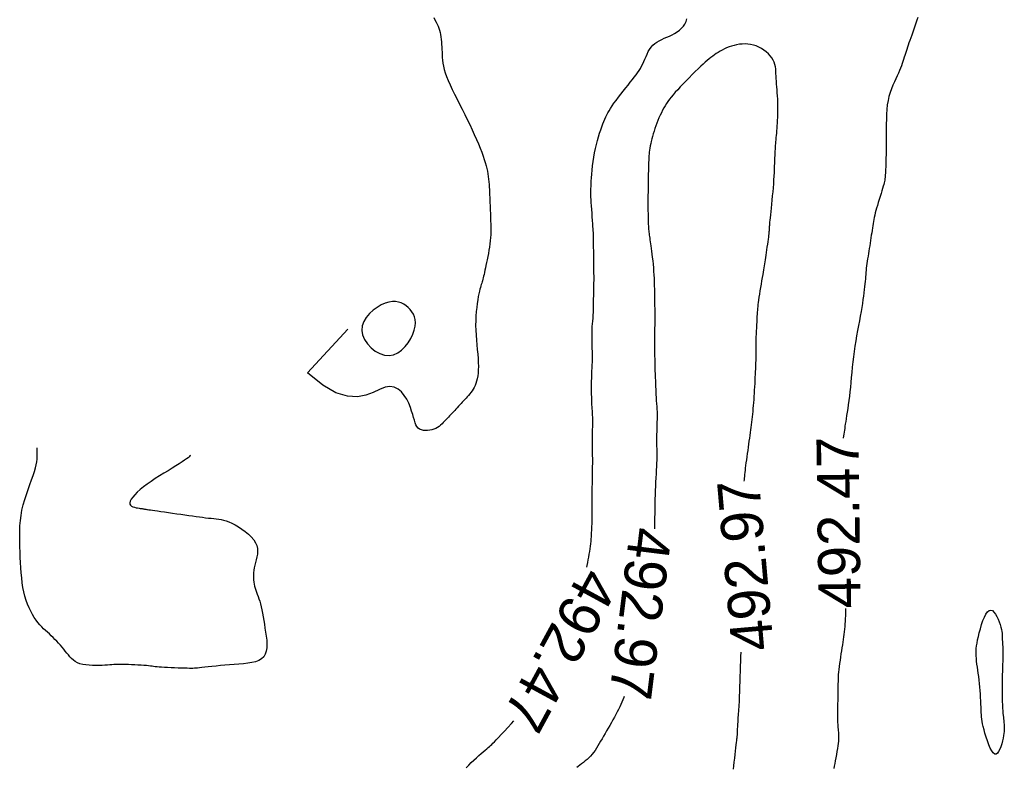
# Model space of a CAD drawing. Header units: millimetres. Extents: x 32690613 to 32693367, y 5343692 to 5344708.
# Tile 428 of 656: x 32692753 to 32692776, y 5344108 to 5344126. Entities that reach past the tile are written whole.
import ezdxf
from ezdxf.enums import TextEntityAlignment as Align

# ---------------------------------------------------------------- set-up
doc = ezdxf.new("R2010")
doc.units = ezdxf.units.MM
doc.header["$LTSCALE"] = 20
for name, color, linetype in [('02-DGM_HL_492.00', 82, 'Continuous'), ('02-DGM_HL_492.50', 92, 'Continuous'), ('02-DGM_HL_493.00', 102, 'Continuous')]:
    doc.layers.add(name, color=color, linetype=linetype)

msp = doc.modelspace()

# ---------------------------------------------------------------- linework, layer by layer
at = {"layer": '02-DGM_HL_492.00', "elevation": 492, "flags": 128}
for points in [[(32692762.767, 5344125.553), (32692762.797, 5344125.498), (32692762.824, 5344125.446), (32692762.848, 5344125.397), (32692762.869, 5344125.349), (32692762.888, 5344125.301), (32692762.904, 5344125.252), (32692762.918, 5344125.202), (32692762.929, 5344125.149), (32692762.938, 5344125.093), (32692762.945, 5344125.036), (32692762.951, 5344124.977), (32692762.955, 5344124.917), (32692762.959, 5344124.855), (32692762.962, 5344124.793), (32692762.964, 5344124.731), (32692762.967, 5344124.668), (32692762.97, 5344124.605), (32692762.976, 5344124.539), (32692762.985, 5344124.471), (32692762.997, 5344124.399), (32692763.015, 5344124.322), (32692763.039, 5344124.24), (32692763.07, 5344124.151), (32692763.109, 5344124.055), (32692763.155, 5344123.953), (32692763.206, 5344123.844), (32692763.262, 5344123.731), (32692763.321, 5344123.615), (32692763.382, 5344123.495), (32692763.444, 5344123.373), (32692763.506, 5344123.251), (32692763.566, 5344123.128), (32692763.624, 5344123.007), (32692763.68, 5344122.887), (32692763.733, 5344122.77), (32692763.783, 5344122.657), (32692763.829, 5344122.548), (32692763.871, 5344122.445), (32692763.908, 5344122.349), (32692763.94, 5344122.26), (32692763.968, 5344122.178), (32692763.992, 5344122.102), (32692764.012, 5344122.03), (32692764.029, 5344121.962), (32692764.043, 5344121.897), (32692764.054, 5344121.834), (32692764.064, 5344121.772), (32692764.072, 5344121.709), (32692764.078, 5344121.647), (32692764.084, 5344121.585), (32692764.088, 5344121.522), (32692764.092, 5344121.46), (32692764.095, 5344121.398), (32692764.098, 5344121.335), (32692764.1, 5344121.273), (32692764.102, 5344121.21), (32692764.105, 5344121.148), (32692764.107, 5344121.085), (32692764.11, 5344121.023), (32692764.112, 5344120.96), (32692764.115, 5344120.898), (32692764.117, 5344120.835), (32692764.12, 5344120.773), (32692764.122, 5344120.71), (32692764.124, 5344120.648), (32692764.125, 5344120.584), (32692764.126, 5344120.52), (32692764.125, 5344120.454), (32692764.123, 5344120.386), (32692764.119, 5344120.317), (32692764.112, 5344120.245), (32692764.104, 5344120.17), (32692764.093, 5344120.094), (32692764.08, 5344120.017), (32692764.067, 5344119.94), (32692764.053, 5344119.865), (32692764.038, 5344119.792), (32692764.024, 5344119.722), (32692764.01, 5344119.657), (32692763.998, 5344119.596), (32692763.986, 5344119.541), (32692763.975, 5344119.49), (32692763.965, 5344119.443), (32692763.955, 5344119.4), (32692763.946, 5344119.361), (32692763.936, 5344119.325), (32692763.927, 5344119.292), (32692763.918, 5344119.262), (32692763.908, 5344119.232), (32692763.899, 5344119.202), (32692763.889, 5344119.169), (32692763.878, 5344119.132), (32692763.867, 5344119.09), (32692763.855, 5344119.041), (32692763.842, 5344118.983), (32692763.828, 5344118.915), (32692763.815, 5344118.837), (32692763.801, 5344118.751), (32692763.789, 5344118.658), (32692763.779, 5344118.558), (32692763.771, 5344118.452), (32692763.766, 5344118.343), (32692763.765, 5344118.229), (32692763.768, 5344118.114), (32692763.774, 5344117.997), (32692763.783, 5344117.88), (32692763.793, 5344117.765), (32692763.804, 5344117.652), (32692763.814, 5344117.543), (32692763.822, 5344117.44), (32692763.827, 5344117.342), (32692763.829, 5344117.252), (32692763.827, 5344117.17), (32692763.822, 5344117.094), (32692763.814, 5344117.024), (32692763.802, 5344116.96), (32692763.788, 5344116.901), (32692763.771, 5344116.847), (32692763.751, 5344116.797), (32692763.729, 5344116.751), (32692763.706, 5344116.709), (32692763.68, 5344116.669), (32692763.653, 5344116.632), (32692763.625, 5344116.596), (32692763.596, 5344116.562), (32692763.566, 5344116.529), (32692763.536, 5344116.497), (32692763.506, 5344116.465), (32692763.476, 5344116.432), (32692763.446, 5344116.4), (32692763.416, 5344116.367), (32692763.386, 5344116.335), (32692763.356, 5344116.302), (32692763.326, 5344116.27), (32692763.296, 5344116.237), (32692763.266, 5344116.205), (32692763.236, 5344116.172), (32692763.206, 5344116.14), (32692763.176, 5344116.108), (32692763.146, 5344116.075), (32692763.116, 5344116.043), (32692763.086, 5344116.01), (32692763.056, 5344115.978), (32692763.026, 5344115.945), (32692762.995, 5344115.914), (32692762.964, 5344115.883), (32692762.931, 5344115.853), (32692762.895, 5344115.825), (32692762.858, 5344115.8), (32692762.817, 5344115.777), (32692762.773, 5344115.758), (32692762.725, 5344115.743), (32692762.674, 5344115.732), (32692762.622, 5344115.725), (32692762.571, 5344115.724), (32692762.521, 5344115.729), (32692762.474, 5344115.741), (32692762.432, 5344115.759), (32692762.396, 5344115.785), (32692762.367, 5344115.819), (32692762.344, 5344115.861), (32692762.324, 5344115.911), (32692762.306, 5344115.969), (32692762.287, 5344116.035), (32692762.266, 5344116.109), (32692762.241, 5344116.19), (32692762.21, 5344116.278), (32692762.171, 5344116.374), (32692762.123, 5344116.47), (32692762.066, 5344116.563), (32692761.998, 5344116.645), (32692761.919, 5344116.712), (32692761.828, 5344116.756), (32692761.725, 5344116.772), (32692761.608, 5344116.755), (32692761.476, 5344116.703), (32692761.326, 5344116.633), (32692761.152, 5344116.569), (32692760.949, 5344116.531), (32692760.714, 5344116.544), (32692760.44, 5344116.627), (32692760.124, 5344116.806), (32692759.76, 5344117.1)], [(32692759.76, 5344117.1), (32692760.72, 5344118.138)], [(32692756.979, 5344115.134), (32692756.975, 5344115.131), (32692756.964, 5344115.12), (32692756.946, 5344115.103), (32692756.919, 5344115.08), (32692756.883, 5344115.052), (32692756.836, 5344115.017), (32692756.779, 5344114.977), (32692756.711, 5344114.932), (32692756.631, 5344114.882), (32692756.542, 5344114.828), (32692756.446, 5344114.77), (32692756.344, 5344114.709), (32692756.241, 5344114.646), (32692756.138, 5344114.581), (32692756.038, 5344114.515), (32692755.944, 5344114.449), (32692755.856, 5344114.383), (32692755.778, 5344114.319), (32692755.709, 5344114.256), (32692755.65, 5344114.196), (32692755.602, 5344114.14), (32692755.566, 5344114.089), (32692755.542, 5344114.043), (32692755.532, 5344114.004), (32692755.536, 5344113.972), (32692755.551, 5344113.946), (32692755.576, 5344113.925), (32692755.607, 5344113.91), (32692755.643, 5344113.898), (32692755.681, 5344113.889), (32692755.718, 5344113.883), (32692755.751, 5344113.878), (32692755.78, 5344113.874), (32692755.804, 5344113.87), (32692755.824, 5344113.867), (32692755.841, 5344113.864), (32692755.855, 5344113.862), (32692755.867, 5344113.86), (32692755.879, 5344113.857), (32692755.89, 5344113.855), (32692755.902, 5344113.853), (32692755.916, 5344113.851), (32692755.934, 5344113.848), (32692755.956, 5344113.845), (32692755.985, 5344113.841), (32692756.022, 5344113.836), (32692756.069, 5344113.829), (32692756.126, 5344113.821), (32692756.194, 5344113.811), (32692756.273, 5344113.8), (32692756.36, 5344113.788), (32692756.453, 5344113.775), (32692756.55, 5344113.761), (32692756.649, 5344113.747), (32692756.747, 5344113.733), (32692756.844, 5344113.719), (32692756.936, 5344113.706), (32692757.025, 5344113.694), (32692757.109, 5344113.682), (32692757.189, 5344113.671), (32692757.265, 5344113.661), (32692757.337, 5344113.652), (32692757.405, 5344113.644), (32692757.47, 5344113.637), (32692757.531, 5344113.63), (32692757.59, 5344113.624), (32692757.648, 5344113.617), (32692757.706, 5344113.607), (32692757.765, 5344113.593), (32692757.827, 5344113.575), (32692757.893, 5344113.55), (32692757.964, 5344113.519), (32692758.04, 5344113.479), (32692758.121, 5344113.432), (32692758.202, 5344113.379), (32692758.282, 5344113.321), (32692758.357, 5344113.258), (32692758.424, 5344113.192), (32692758.481, 5344113.125), (32692758.525, 5344113.056), (32692758.554, 5344112.987), (32692758.569, 5344112.919), (32692758.573, 5344112.851), (32692758.568, 5344112.783), (32692758.557, 5344112.717), (32692758.542, 5344112.651), (32692758.525, 5344112.586), (32692758.509, 5344112.522), (32692758.496, 5344112.46), (32692758.486, 5344112.399), (32692758.479, 5344112.339), (32692758.474, 5344112.281), (32692758.473, 5344112.225), (32692758.476, 5344112.171), (32692758.481, 5344112.118), (32692758.489, 5344112.068), (32692758.501, 5344112.019), (32692758.515, 5344111.972), (32692758.531, 5344111.925), (32692758.548, 5344111.878), (32692758.567, 5344111.829), (32692758.586, 5344111.777), (32692758.605, 5344111.722), (32692758.624, 5344111.663), (32692758.641, 5344111.598), (32692758.658, 5344111.529), (32692758.674, 5344111.455), (32692758.689, 5344111.376), (32692758.704, 5344111.294), (32692758.72, 5344111.207), (32692758.735, 5344111.117), (32692758.75, 5344111.024), (32692758.766, 5344110.928), (32692758.78, 5344110.831), (32692758.79, 5344110.736), (32692758.795, 5344110.643), (32692758.792, 5344110.555), (32692758.78, 5344110.474), (32692758.756, 5344110.401), (32692758.719, 5344110.34), (32692758.667, 5344110.291), (32692758.601, 5344110.252), (32692758.523, 5344110.224), (32692758.435, 5344110.202), (32692758.339, 5344110.187), (32692758.236, 5344110.176), (32692758.129, 5344110.167), (32692758.018, 5344110.159), (32692757.907, 5344110.15), (32692757.797, 5344110.14), (32692757.689, 5344110.13), (32692757.585, 5344110.12), (32692757.488, 5344110.109), (32692757.398, 5344110.1), (32692757.318, 5344110.091), (32692757.25, 5344110.084), (32692757.193, 5344110.077), (32692757.147, 5344110.073), (32692757.108, 5344110.069), (32692757.072, 5344110.067), (32692757.036, 5344110.065), (32692756.998, 5344110.064), (32692756.954, 5344110.065), (32692756.9, 5344110.066), (32692756.836, 5344110.067), (32692756.762, 5344110.069), (32692756.681, 5344110.072), (32692756.597, 5344110.075), (32692756.513, 5344110.078), (32692756.431, 5344110.082), (32692756.354, 5344110.086), (32692756.286, 5344110.09), (32692756.229, 5344110.095), (32692756.18, 5344110.099), (32692756.138, 5344110.104), (32692756.099, 5344110.109), (32692756.061, 5344110.115), (32692756.021, 5344110.12), (32692755.977, 5344110.125), (32692755.926, 5344110.13), (32692755.866, 5344110.135), (32692755.799, 5344110.14), (32692755.726, 5344110.145), (32692755.65, 5344110.149), (32692755.574, 5344110.152), (32692755.499, 5344110.155), (32692755.427, 5344110.157), (32692755.361, 5344110.158), (32692755.302, 5344110.158), (32692755.249, 5344110.158), (32692755.199, 5344110.156), (32692755.152, 5344110.154), (32692755.104, 5344110.151), (32692755.055, 5344110.148), (32692755.001, 5344110.144), (32692754.941, 5344110.141), (32692754.874, 5344110.137), (32692754.8, 5344110.134), (32692754.723, 5344110.133), (32692754.643, 5344110.134), (32692754.564, 5344110.138), (32692754.487, 5344110.146), (32692754.413, 5344110.158), (32692754.346, 5344110.176), (32692754.287, 5344110.199), (32692754.234, 5344110.228), (32692754.188, 5344110.262), (32692754.145, 5344110.299), (32692754.106, 5344110.34), (32692754.069, 5344110.384), (32692754.033, 5344110.429), (32692753.997, 5344110.475), (32692753.959, 5344110.522), (32692753.92, 5344110.569), (32692753.879, 5344110.616), (32692753.837, 5344110.663), (32692753.794, 5344110.709), (32692753.751, 5344110.754), (32692753.706, 5344110.799), (32692753.662, 5344110.842), (32692753.617, 5344110.884), (32692753.571, 5344110.925), (32692753.526, 5344110.967), (32692753.48, 5344111.01), (32692753.435, 5344111.056), (32692753.39, 5344111.104), (32692753.345, 5344111.157), (32692753.301, 5344111.215), (32692753.257, 5344111.279), (32692753.214, 5344111.349), (32692753.173, 5344111.424), (32692753.134, 5344111.505), (32692753.098, 5344111.592), (32692753.065, 5344111.684), (32692753.035, 5344111.781), (32692753.009, 5344111.884), (32692752.988, 5344111.991), (32692752.971, 5344112.103), (32692752.958, 5344112.218), (32692752.947, 5344112.337), (32692752.938, 5344112.458), (32692752.932, 5344112.581), (32692752.926, 5344112.705), (32692752.921, 5344112.83), (32692752.916, 5344112.955), (32692752.913, 5344113.08), (32692752.911, 5344113.205), (32692752.912, 5344113.33), (32692752.917, 5344113.455), (32692752.927, 5344113.581), (32692752.943, 5344113.706), (32692752.965, 5344113.832), (32692752.995, 5344113.958), (32692753.031, 5344114.083), (32692753.071, 5344114.207), (32692753.113, 5344114.326), (32692753.155, 5344114.442), (32692753.195, 5344114.552), (32692753.232, 5344114.655), (32692753.263, 5344114.749), (32692753.287, 5344114.835), (32692753.305, 5344114.912), (32692753.317, 5344114.981), (32692753.325, 5344115.042), (32692753.329, 5344115.095), (32692753.33, 5344115.141), (32692753.329, 5344115.181), (32692753.328, 5344115.214), (32692753.327, 5344115.241), (32692753.326, 5344115.263), (32692753.326, 5344115.28), (32692753.325, 5344115.293), (32692753.325, 5344115.302), (32692753.325, 5344115.308), (32692753.325, 5344115.311), (32692753.324, 5344115.313)]]:
    msp.add_lwpolyline(points, dxfattribs=at)
msp.add_lwpolyline([(32692761.703, 5344117.51), (32692761.81, 5344117.528), (32692761.91, 5344117.574), (32692762.003, 5344117.64), (32692762.086, 5344117.723), (32692762.159, 5344117.816), (32692762.221, 5344117.917), (32692762.27, 5344118.019), (32692762.305, 5344118.117), (32692762.325, 5344118.208), (32692762.332, 5344118.29), (32692762.325, 5344118.366), (32692762.308, 5344118.435), (32692762.282, 5344118.497), (32692762.247, 5344118.554), (32692762.206, 5344118.606), (32692762.159, 5344118.653), (32692762.109, 5344118.696), (32692762.054, 5344118.733), (32692761.994, 5344118.763), (32692761.93, 5344118.785), (32692761.86, 5344118.797), (32692761.784, 5344118.797), (32692761.702, 5344118.784), (32692761.613, 5344118.757), (32692761.518, 5344118.714), (32692761.42, 5344118.658), (32692761.325, 5344118.588), (32692761.237, 5344118.508), (32692761.161, 5344118.418), (32692761.102, 5344118.321), (32692761.065, 5344118.217), (32692761.055, 5344118.11), (32692761.074, 5344118), (32692761.12, 5344117.891), (32692761.188, 5344117.789), (32692761.274, 5344117.696), (32692761.373, 5344117.618), (32692761.481, 5344117.557), (32692761.592, 5344117.52)], close=True, dxfattribs=at)
at = {"layer": '02-DGM_HL_492.50', "elevation": 492.5, "flags": 128}
for points in [[(32692766.412, 5344112.476), (32692766.42, 5344112.517), (32692766.433, 5344112.582), (32692766.446, 5344112.648), (32692766.458, 5344112.715), (32692766.47, 5344112.781), (32692766.48, 5344112.847), (32692766.49, 5344112.911), (32692766.498, 5344112.973), (32692766.505, 5344113.032), (32692766.511, 5344113.089), (32692766.516, 5344113.145), (32692766.52, 5344113.198), (32692766.523, 5344113.25), (32692766.526, 5344113.301), (32692766.529, 5344113.35), (32692766.531, 5344113.398), (32692766.533, 5344113.446), (32692766.535, 5344113.495), (32692766.536, 5344113.544), (32692766.537, 5344113.595), (32692766.538, 5344113.648), (32692766.539, 5344113.705), (32692766.54, 5344113.765), (32692766.54, 5344113.83), (32692766.54, 5344113.899), (32692766.54, 5344113.972), (32692766.54, 5344114.047), (32692766.541, 5344114.126), (32692766.541, 5344114.207), (32692766.541, 5344114.29), (32692766.542, 5344114.374), (32692766.543, 5344114.46), (32692766.545, 5344114.545), (32692766.546, 5344114.63), (32692766.548, 5344114.713), (32692766.549, 5344114.793), (32692766.55, 5344114.869), (32692766.551, 5344114.941), (32692766.551, 5344115.006), (32692766.551, 5344115.066), (32692766.55, 5344115.12), (32692766.549, 5344115.172), (32692766.547, 5344115.222), (32692766.546, 5344115.272), (32692766.545, 5344115.324), (32692766.544, 5344115.381), (32692766.544, 5344115.443), (32692766.545, 5344115.511), (32692766.546, 5344115.586), (32692766.548, 5344115.664), (32692766.549, 5344115.743), (32692766.551, 5344115.822), (32692766.552, 5344115.899), (32692766.552, 5344115.971), (32692766.551, 5344116.038), (32692766.55, 5344116.096), (32692766.548, 5344116.149), (32692766.545, 5344116.198), (32692766.541, 5344116.244), (32692766.538, 5344116.291), (32692766.534, 5344116.339), (32692766.531, 5344116.392), (32692766.529, 5344116.451), (32692766.527, 5344116.517), (32692766.525, 5344116.59), (32692766.525, 5344116.666), (32692766.525, 5344116.745), (32692766.525, 5344116.823), (32692766.526, 5344116.9), (32692766.528, 5344116.972), (32692766.53, 5344117.039), (32692766.532, 5344117.098), (32692766.534, 5344117.151), (32692766.537, 5344117.199), (32692766.539, 5344117.247), (32692766.541, 5344117.294), (32692766.543, 5344117.344), (32692766.544, 5344117.398), (32692766.544, 5344117.459), (32692766.544, 5344117.528), (32692766.543, 5344117.603), (32692766.541, 5344117.683), (32692766.539, 5344117.764), (32692766.537, 5344117.846), (32692766.536, 5344117.924), (32692766.535, 5344117.998), (32692766.535, 5344118.065), (32692766.536, 5344118.123), (32692766.538, 5344118.173), (32692766.541, 5344118.216), (32692766.544, 5344118.252), (32692766.548, 5344118.283), (32692766.551, 5344118.31), (32692766.555, 5344118.335), (32692766.558, 5344118.357), (32692766.56, 5344118.378), (32692766.562, 5344118.4), (32692766.564, 5344118.424), (32692766.565, 5344118.452), (32692766.566, 5344118.485), (32692766.567, 5344118.524), (32692766.568, 5344118.572), (32692766.569, 5344118.629), (32692766.571, 5344118.697), (32692766.573, 5344118.773), (32692766.574, 5344118.854), (32692766.576, 5344118.938), (32692766.578, 5344119.021), (32692766.579, 5344119.102), (32692766.58, 5344119.176), (32692766.581, 5344119.241), (32692766.582, 5344119.295), (32692766.582, 5344119.34), (32692766.582, 5344119.379), (32692766.582, 5344119.416), (32692766.581, 5344119.453), (32692766.58, 5344119.494), (32692766.58, 5344119.541), (32692766.579, 5344119.597), (32692766.578, 5344119.666), (32692766.577, 5344119.743), (32692766.577, 5344119.827), (32692766.576, 5344119.915), (32692766.575, 5344120.001), (32692766.574, 5344120.085), (32692766.574, 5344120.162), (32692766.573, 5344120.228), (32692766.572, 5344120.283), (32692766.571, 5344120.328), (32692766.57, 5344120.367), (32692766.569, 5344120.402), (32692766.567, 5344120.438), (32692766.565, 5344120.477), (32692766.562, 5344120.523), (32692766.558, 5344120.579), (32692766.553, 5344120.648), (32692766.547, 5344120.726), (32692766.541, 5344120.812), (32692766.535, 5344120.901), (32692766.529, 5344120.99), (32692766.523, 5344121.077), (32692766.518, 5344121.156), (32692766.513, 5344121.226), (32692766.51, 5344121.284), (32692766.508, 5344121.331), (32692766.507, 5344121.373), (32692766.506, 5344121.41), (32692766.507, 5344121.448), (32692766.509, 5344121.489), (32692766.511, 5344121.536), (32692766.514, 5344121.593), (32692766.518, 5344121.661), (32692766.524, 5344121.741), (32692766.53, 5344121.83), (32692766.538, 5344121.925), (32692766.548, 5344122.026), (32692766.56, 5344122.13), (32692766.575, 5344122.234), (32692766.593, 5344122.338), (32692766.614, 5344122.439), (32692766.638, 5344122.536), (32692766.663, 5344122.63), (32692766.689, 5344122.719), (32692766.716, 5344122.803), (32692766.743, 5344122.882), (32692766.77, 5344122.955), (32692766.794, 5344123.022), (32692766.817, 5344123.082), (32692766.839, 5344123.138), (32692766.862, 5344123.189), (32692766.885, 5344123.239), (32692766.91, 5344123.288), (32692766.94, 5344123.339), (32692766.973, 5344123.393), (32692767.012, 5344123.451), (32692767.058, 5344123.516), (32692767.108, 5344123.584), (32692767.163, 5344123.657), (32692767.22, 5344123.731), (32692767.278, 5344123.805), (32692767.336, 5344123.879), (32692767.393, 5344123.949), (32692767.446, 5344124.016), (32692767.495, 5344124.078), (32692767.54, 5344124.136), (32692767.582, 5344124.191), (32692767.619, 5344124.243), (32692767.654, 5344124.294), (32692767.686, 5344124.345), (32692767.716, 5344124.397), (32692767.744, 5344124.451), (32692767.77, 5344124.508), (32692767.795, 5344124.567), (32692767.82, 5344124.627), (32692767.847, 5344124.686), (32692767.875, 5344124.744), (32692767.907, 5344124.799), (32692767.942, 5344124.851), (32692767.983, 5344124.897), (32692768.029, 5344124.938), (32692768.08, 5344124.973), (32692768.135, 5344125.005), (32692768.193, 5344125.034), (32692768.254, 5344125.061), (32692768.316, 5344125.088), (32692768.378, 5344125.116), (32692768.44, 5344125.146), (32692768.501, 5344125.179), (32692768.559, 5344125.215), (32692768.614, 5344125.255), (32692768.664, 5344125.3), (32692768.709, 5344125.348), (32692768.746, 5344125.402), (32692768.775, 5344125.461), (32692768.794, 5344125.525)], [(32692774.291, 5344125.559), (32692774.268, 5344125.491), (32692774.244, 5344125.421), (32692774.219, 5344125.349), (32692774.194, 5344125.277), (32692774.169, 5344125.206), (32692774.145, 5344125.137), (32692774.121, 5344125.072), (32692774.099, 5344125.01), (32692774.079, 5344124.953), (32692774.06, 5344124.899), (32692774.042, 5344124.847), (32692774.026, 5344124.798), (32692774.01, 5344124.75), (32692773.995, 5344124.703), (32692773.98, 5344124.656), (32692773.966, 5344124.609), (32692773.952, 5344124.561), (32692773.937, 5344124.512), (32692773.92, 5344124.461), (32692773.902, 5344124.408), (32692773.882, 5344124.352), (32692773.858, 5344124.294), (32692773.832, 5344124.232), (32692773.801, 5344124.166), (32692773.768, 5344124.097), (32692773.733, 5344124.023), (32692773.698, 5344123.944), (32692773.664, 5344123.861), (32692773.632, 5344123.773), (32692773.604, 5344123.679), (32692773.581, 5344123.58), (32692773.564, 5344123.476), (32692773.552, 5344123.366), (32692773.545, 5344123.253), (32692773.541, 5344123.136), (32692773.539, 5344123.017), (32692773.539, 5344122.897), (32692773.54, 5344122.776), (32692773.54, 5344122.655), (32692773.54, 5344122.536), (32692773.538, 5344122.419), (32692773.535, 5344122.306), (32692773.532, 5344122.199), (32692773.529, 5344122.1), (32692773.525, 5344122.009), (32692773.521, 5344121.928), (32692773.518, 5344121.859), (32692773.515, 5344121.802), (32692773.512, 5344121.756), (32692773.508, 5344121.718), (32692773.504, 5344121.684), (32692773.498, 5344121.652), (32692773.49, 5344121.619), (32692773.48, 5344121.583), (32692773.468, 5344121.54), (32692773.452, 5344121.489), (32692773.434, 5344121.43), (32692773.414, 5344121.365), (32692773.393, 5344121.297), (32692773.371, 5344121.226), (32692773.35, 5344121.156), (32692773.329, 5344121.086), (32692773.31, 5344121.021), (32692773.293, 5344120.96), (32692773.278, 5344120.904), (32692773.265, 5344120.851), (32692773.254, 5344120.8), (32692773.243, 5344120.75), (32692773.234, 5344120.701), (32692773.225, 5344120.652), (32692773.217, 5344120.6), (32692773.208, 5344120.547), (32692773.2, 5344120.491), (32692773.192, 5344120.433), (32692773.183, 5344120.373), (32692773.174, 5344120.312), (32692773.165, 5344120.25), (32692773.156, 5344120.188), (32692773.146, 5344120.125), (32692773.136, 5344120.062), (32692773.126, 5344119.999), (32692773.115, 5344119.937), (32692773.105, 5344119.876), (32692773.095, 5344119.816), (32692773.086, 5344119.757), (32692773.077, 5344119.7), (32692773.07, 5344119.645), (32692773.063, 5344119.592), (32692773.058, 5344119.541), (32692773.054, 5344119.49), (32692773.049, 5344119.439), (32692773.045, 5344119.387), (32692773.041, 5344119.333), (32692773.037, 5344119.276), (32692773.031, 5344119.215), (32692773.024, 5344119.15), (32692773.017, 5344119.08), (32692773.008, 5344119.006), (32692772.997, 5344118.926), (32692772.985, 5344118.842), (32692772.972, 5344118.752), (32692772.956, 5344118.657), (32692772.939, 5344118.556), (32692772.92, 5344118.45), (32692772.899, 5344118.339), (32692772.877, 5344118.223), (32692772.855, 5344118.105), (32692772.833, 5344117.983), (32692772.812, 5344117.859), (32692772.792, 5344117.734), (32692772.774, 5344117.608), (32692772.758, 5344117.483), (32692772.743, 5344117.358), (32692772.73, 5344117.234), (32692772.718, 5344117.111), (32692772.707, 5344116.991), (32692772.696, 5344116.873), (32692772.685, 5344116.758), (32692772.673, 5344116.647), (32692772.661, 5344116.54), (32692772.648, 5344116.437), (32692772.634, 5344116.34), (32692772.621, 5344116.247), (32692772.608, 5344116.161), (32692772.595, 5344116.08), (32692772.584, 5344116.007), (32692772.573, 5344115.94), (32692772.564, 5344115.881), (32692772.556, 5344115.827), (32692772.549, 5344115.778), (32692772.543, 5344115.732), (32692772.536, 5344115.688), (32692772.529, 5344115.643), (32692772.522, 5344115.596), (32692772.513, 5344115.547), (32692772.512, 5344115.541)], [(32692772.568, 5344111.492), (32692772.568, 5344111.447), (32692772.567, 5344111.382), (32692772.565, 5344111.317), (32692772.563, 5344111.251), (32692772.56, 5344111.186), (32692772.556, 5344111.121), (32692772.551, 5344111.058), (32692772.546, 5344110.996), (32692772.539, 5344110.935), (32692772.532, 5344110.874), (32692772.524, 5344110.813), (32692772.515, 5344110.752), (32692772.505, 5344110.688), (32692772.495, 5344110.623), (32692772.484, 5344110.555), (32692772.473, 5344110.483), (32692772.461, 5344110.409), (32692772.449, 5344110.334), (32692772.438, 5344110.259), (32692772.428, 5344110.184), (32692772.418, 5344110.112), (32692772.41, 5344110.042), (32692772.403, 5344109.977), (32692772.398, 5344109.917), (32692772.394, 5344109.86), (32692772.392, 5344109.806), (32692772.391, 5344109.753), (32692772.39, 5344109.699), (32692772.39, 5344109.644), (32692772.389, 5344109.585), (32692772.388, 5344109.522), (32692772.387, 5344109.452), (32692772.385, 5344109.379), (32692772.383, 5344109.302), (32692772.38, 5344109.224), (32692772.378, 5344109.147), (32692772.377, 5344109.072), (32692772.376, 5344109.001), (32692772.375, 5344108.935), (32692772.376, 5344108.876), (32692772.378, 5344108.823), (32692772.381, 5344108.775), (32692772.384, 5344108.732), (32692772.387, 5344108.692), (32692772.39, 5344108.654), (32692772.394, 5344108.618), (32692772.397, 5344108.582), (32692772.4, 5344108.546), (32692772.402, 5344108.509), (32692772.404, 5344108.47), (32692772.404, 5344108.428), (32692772.402, 5344108.383), (32692772.399, 5344108.334), (32692772.394, 5344108.279), (32692772.387, 5344108.22), (32692772.377, 5344108.154), (32692772.366, 5344108.084), (32692772.353, 5344108.011), (32692772.339, 5344107.938), (32692772.326, 5344107.866), (32692772.313, 5344107.797), (32692772.301, 5344107.734), (32692772.291, 5344107.678)], [(32692763.541, 5344107.699), (32692763.6, 5344107.762), (32692763.661, 5344107.823), (32692763.722, 5344107.881), (32692763.782, 5344107.937), (32692763.84, 5344107.989), (32692763.895, 5344108.037), (32692763.946, 5344108.08), (32692763.992, 5344108.119), (32692764.032, 5344108.152), (32692764.065, 5344108.179), (32692764.093, 5344108.203), (32692764.12, 5344108.227), (32692764.146, 5344108.252), (32692764.176, 5344108.281), (32692764.211, 5344108.317), (32692764.254, 5344108.362), (32692764.308, 5344108.42), (32692764.374, 5344108.491), (32692764.45, 5344108.572), (32692764.532, 5344108.661), (32692764.618, 5344108.754), (32692764.673, 5344108.813)]]:
    msp.add_lwpolyline(points, dxfattribs=at)
msp.add_lwpolyline([(32692775.987, 5344111.446), (32692776.026, 5344111.454), (32692776.065, 5344111.439), (32692776.103, 5344111.406), (32692776.139, 5344111.358), (32692776.172, 5344111.3), (32692776.203, 5344111.236), (32692776.23, 5344111.17), (32692776.252, 5344111.106), (32692776.269, 5344111.047), (32692776.281, 5344110.993), (32692776.289, 5344110.944), (32692776.295, 5344110.899), (32692776.298, 5344110.857), (32692776.3, 5344110.817), (32692776.301, 5344110.779), (32692776.302, 5344110.741), (32692776.304, 5344110.703), (32692776.307, 5344110.665), (32692776.309, 5344110.625), (32692776.312, 5344110.583), (32692776.314, 5344110.538), (32692776.316, 5344110.488), (32692776.317, 5344110.434), (32692776.317, 5344110.375), (32692776.316, 5344110.309), (32692776.314, 5344110.238), (32692776.31, 5344110.161), (32692776.307, 5344110.081), (32692776.303, 5344109.996), (32692776.3, 5344109.909), (32692776.297, 5344109.819), (32692776.295, 5344109.727), (32692776.295, 5344109.634), (32692776.295, 5344109.541), (32692776.297, 5344109.45), (32692776.299, 5344109.361), (32692776.302, 5344109.276), (32692776.305, 5344109.195), (32692776.309, 5344109.121), (32692776.313, 5344109.055), (32692776.317, 5344108.997), (32692776.322, 5344108.946), (32692776.326, 5344108.902), (32692776.33, 5344108.863), (32692776.334, 5344108.828), (32692776.338, 5344108.796), (32692776.341, 5344108.766), (32692776.344, 5344108.736), (32692776.347, 5344108.707), (32692776.349, 5344108.675), (32692776.349, 5344108.642), (32692776.348, 5344108.605), (32692776.345, 5344108.564), (32692776.34, 5344108.518), (32692776.331, 5344108.466), (32692776.32, 5344108.407), (32692776.305, 5344108.34), (32692776.287, 5344108.27), (32692776.265, 5344108.201), (32692776.241, 5344108.138), (32692776.214, 5344108.084), (32692776.185, 5344108.044), (32692776.154, 5344108.022), (32692776.12, 5344108.023), (32692776.086, 5344108.051), (32692776.05, 5344108.1), (32692776.015, 5344108.168), (32692775.98, 5344108.248), (32692775.947, 5344108.337), (32692775.916, 5344108.428), (32692775.889, 5344108.519), (32692775.866, 5344108.603), (32692775.847, 5344108.678), (32692775.832, 5344108.743), (32692775.822, 5344108.803), (32692775.814, 5344108.857), (32692775.808, 5344108.91), (32692775.805, 5344108.963), (32692775.802, 5344109.018), (32692775.799, 5344109.077), (32692775.797, 5344109.143), (32692775.794, 5344109.214), (32692775.79, 5344109.29), (32692775.786, 5344109.37), (32692775.781, 5344109.452), (32692775.775, 5344109.536), (32692775.768, 5344109.62), (32692775.76, 5344109.704), (32692775.751, 5344109.787), (32692775.74, 5344109.868), (32692775.729, 5344109.947), (32692775.719, 5344110.023), (32692775.708, 5344110.097), (32692775.699, 5344110.168), (32692775.691, 5344110.236), (32692775.684, 5344110.3), (32692775.68, 5344110.361), (32692775.678, 5344110.419), (32692775.679, 5344110.477), (32692775.683, 5344110.537), (32692775.69, 5344110.6), (32692775.7, 5344110.667), (32692775.714, 5344110.741), (32692775.732, 5344110.823), (32692775.754, 5344110.914), (32692775.78, 5344111.01), (32692775.809, 5344111.107), (32692775.841, 5344111.201), (32692775.875, 5344111.286), (32692775.911, 5344111.358), (32692775.949, 5344111.413)], close=True, dxfattribs=at)
at = {"layer": '02-DGM_HL_493.00', "elevation": 493, "flags": 128}
for points in [[(32692770.158, 5344114.523), (32692770.161, 5344114.554), (32692770.165, 5344114.594), (32692770.169, 5344114.635), (32692770.174, 5344114.68), (32692770.179, 5344114.727), (32692770.185, 5344114.779), (32692770.192, 5344114.834), (32692770.199, 5344114.895), (32692770.208, 5344114.96), (32692770.217, 5344115.03), (32692770.227, 5344115.102), (32692770.237, 5344115.177), (32692770.248, 5344115.253), (32692770.259, 5344115.328), (32692770.269, 5344115.403), (32692770.279, 5344115.475), (32692770.289, 5344115.545), (32692770.299, 5344115.611), (32692770.308, 5344115.676), (32692770.316, 5344115.739), (32692770.324, 5344115.801), (32692770.332, 5344115.863), (32692770.34, 5344115.925), (32692770.347, 5344115.987), (32692770.354, 5344116.05), (32692770.361, 5344116.115), (32692770.368, 5344116.181), (32692770.374, 5344116.249), (32692770.38, 5344116.318), (32692770.386, 5344116.389), (32692770.391, 5344116.462), (32692770.396, 5344116.536), (32692770.401, 5344116.613), (32692770.406, 5344116.69), (32692770.41, 5344116.768), (32692770.415, 5344116.845), (32692770.418, 5344116.92), (32692770.422, 5344116.993), (32692770.425, 5344117.063), (32692770.429, 5344117.128), (32692770.431, 5344117.188), (32692770.434, 5344117.243), (32692770.436, 5344117.295), (32692770.438, 5344117.343), (32692770.44, 5344117.388), (32692770.441, 5344117.431), (32692770.442, 5344117.472), (32692770.442, 5344117.513), (32692770.443, 5344117.552), (32692770.442, 5344117.592), (32692770.442, 5344117.634), (32692770.442, 5344117.677), (32692770.442, 5344117.723), (32692770.442, 5344117.773), (32692770.442, 5344117.828), (32692770.444, 5344117.887), (32692770.446, 5344117.953), (32692770.448, 5344118.023), (32692770.452, 5344118.095), (32692770.455, 5344118.169), (32692770.459, 5344118.242), (32692770.463, 5344118.312), (32692770.466, 5344118.379), (32692770.47, 5344118.439), (32692770.473, 5344118.493), (32692770.476, 5344118.542), (32692770.479, 5344118.587), (32692770.482, 5344118.63), (32692770.487, 5344118.675), (32692770.492, 5344118.722), (32692770.499, 5344118.774), (32692770.507, 5344118.832), (32692770.517, 5344118.899), (32692770.528, 5344118.973), (32692770.541, 5344119.052), (32692770.554, 5344119.132), (32692770.568, 5344119.213), (32692770.581, 5344119.292), (32692770.594, 5344119.368), (32692770.605, 5344119.436), (32692770.616, 5344119.498), (32692770.625, 5344119.552), (32692770.633, 5344119.602), (32692770.641, 5344119.649), (32692770.648, 5344119.694), (32692770.656, 5344119.741), (32692770.663, 5344119.789), (32692770.671, 5344119.842), (32692770.68, 5344119.901), (32692770.689, 5344119.963), (32692770.699, 5344120.028), (32692770.708, 5344120.094), (32692770.717, 5344120.159), (32692770.725, 5344120.221), (32692770.733, 5344120.278), (32692770.74, 5344120.329), (32692770.745, 5344120.372), (32692770.749, 5344120.409), (32692770.752, 5344120.439), (32692770.755, 5344120.464), (32692770.756, 5344120.485), (32692770.758, 5344120.503), (32692770.758, 5344120.52), (32692770.759, 5344120.536), (32692770.76, 5344120.552), (32692770.761, 5344120.57), (32692770.762, 5344120.591), (32692770.764, 5344120.616), (32692770.767, 5344120.647), (32692770.77, 5344120.686), (32692770.775, 5344120.733), (32692770.781, 5344120.791), (32692770.788, 5344120.859), (32692770.796, 5344120.937), (32692770.805, 5344121.022), (32692770.815, 5344121.114), (32692770.825, 5344121.21), (32692770.834, 5344121.309), (32692770.844, 5344121.408), (32692770.852, 5344121.506), (32692770.859, 5344121.601), (32692770.865, 5344121.693), (32692770.871, 5344121.781), (32692770.875, 5344121.866), (32692770.879, 5344121.946), (32692770.882, 5344122.021), (32692770.885, 5344122.092), (32692770.887, 5344122.157), (32692770.89, 5344122.217), (32692770.892, 5344122.273), (32692770.894, 5344122.324), (32692770.896, 5344122.372), (32692770.899, 5344122.419), (32692770.901, 5344122.464), (32692770.904, 5344122.509), (32692770.908, 5344122.554), (32692770.912, 5344122.601), (32692770.916, 5344122.649), (32692770.921, 5344122.699), (32692770.926, 5344122.75), (32692770.931, 5344122.804), (32692770.936, 5344122.861), (32692770.941, 5344122.919), (32692770.945, 5344122.981), (32692770.95, 5344123.045), (32692770.954, 5344123.111), (32692770.957, 5344123.18), (32692770.959, 5344123.25), (32692770.961, 5344123.322), (32692770.961, 5344123.395), (32692770.961, 5344123.468), (32692770.959, 5344123.542), (32692770.955, 5344123.616), (32692770.95, 5344123.689), (32692770.945, 5344123.762), (32692770.939, 5344123.833), (32692770.933, 5344123.903), (32692770.927, 5344123.972), (32692770.923, 5344124.038), (32692770.919, 5344124.102), (32692770.916, 5344124.163), (32692770.914, 5344124.221), (32692770.912, 5344124.278), (32692770.907, 5344124.333), (32692770.899, 5344124.386), (32692770.887, 5344124.439), (32692770.87, 5344124.49), (32692770.846, 5344124.542), (32692770.814, 5344124.593), (32692770.776, 5344124.643), (32692770.732, 5344124.692), (32692770.682, 5344124.738), (32692770.628, 5344124.781), (32692770.569, 5344124.819), (32692770.508, 5344124.853), (32692770.444, 5344124.88), (32692770.378, 5344124.901), (32692770.311, 5344124.916), (32692770.244, 5344124.924), (32692770.177, 5344124.928), (32692770.11, 5344124.926), (32692770.043, 5344124.919), (32692769.978, 5344124.909), (32692769.915, 5344124.894), (32692769.855, 5344124.877), (32692769.796, 5344124.856), (32692769.74, 5344124.833), (32692769.686, 5344124.808), (32692769.635, 5344124.781), (32692769.586, 5344124.754), (32692769.538, 5344124.725), (32692769.493, 5344124.697), (32692769.451, 5344124.668), (32692769.409, 5344124.639), (32692769.367, 5344124.608), (32692769.324, 5344124.574), (32692769.279, 5344124.537), (32692769.231, 5344124.496), (32692769.179, 5344124.448), (32692769.122, 5344124.395), (32692769.059, 5344124.334), (32692768.991, 5344124.268), (32692768.92, 5344124.197), (32692768.847, 5344124.124), (32692768.775, 5344124.05), (32692768.704, 5344123.977), (32692768.637, 5344123.905), (32692768.575, 5344123.838), (32692768.518, 5344123.776), (32692768.468, 5344123.718), (32692768.422, 5344123.663), (32692768.381, 5344123.611), (32692768.343, 5344123.56), (32692768.308, 5344123.509), (32692768.276, 5344123.458), (32692768.245, 5344123.404), (32692768.214, 5344123.348), (32692768.185, 5344123.289), (32692768.157, 5344123.229), (32692768.129, 5344123.166), (32692768.103, 5344123.103), (32692768.078, 5344123.039), (32692768.054, 5344122.975), (32692768.032, 5344122.911), (32692768.011, 5344122.849), (32692767.992, 5344122.787), (32692767.974, 5344122.726), (32692767.958, 5344122.667), (32692767.943, 5344122.609), (32692767.931, 5344122.554), (32692767.92, 5344122.5), (32692767.911, 5344122.45), (32692767.903, 5344122.401), (32692767.897, 5344122.354), (32692767.893, 5344122.308), (32692767.889, 5344122.261), (32692767.887, 5344122.212), (32692767.884, 5344122.161), (32692767.883, 5344122.106), (32692767.881, 5344122.046), (32692767.879, 5344121.98), (32692767.877, 5344121.91), (32692767.875, 5344121.834), (32692767.874, 5344121.755), (32692767.872, 5344121.672), (32692767.87, 5344121.586), (32692767.869, 5344121.498), (32692767.868, 5344121.408), (32692767.867, 5344121.317), (32692767.867, 5344121.226), (32692767.867, 5344121.137), (32692767.867, 5344121.049), (32692767.867, 5344120.966), (32692767.868, 5344120.887), (32692767.869, 5344120.813), (32692767.87, 5344120.747), (32692767.872, 5344120.688), (32692767.874, 5344120.637), (32692767.876, 5344120.591), (32692767.878, 5344120.55), (32692767.881, 5344120.513), (32692767.884, 5344120.478), (32692767.888, 5344120.445), (32692767.892, 5344120.412), (32692767.897, 5344120.378), (32692767.902, 5344120.343), (32692767.908, 5344120.305), (32692767.914, 5344120.265), (32692767.921, 5344120.221), (32692767.928, 5344120.173), (32692767.936, 5344120.12), (32692767.944, 5344120.061), (32692767.953, 5344119.995), (32692767.962, 5344119.924), (32692767.97, 5344119.849), (32692767.979, 5344119.769), (32692767.987, 5344119.686), (32692767.995, 5344119.601), (32692768.002, 5344119.515), (32692768.008, 5344119.428), (32692768.012, 5344119.342), (32692768.016, 5344119.257), (32692768.018, 5344119.173), (32692768.02, 5344119.092), (32692768.021, 5344119.014), (32692768.022, 5344118.939), (32692768.023, 5344118.869), (32692768.024, 5344118.804), (32692768.025, 5344118.744), (32692768.026, 5344118.689), (32692768.027, 5344118.639), (32692768.028, 5344118.592), (32692768.029, 5344118.548), (32692768.029, 5344118.507), (32692768.03, 5344118.467), (32692768.03, 5344118.428), (32692768.03, 5344118.389), (32692768.029, 5344118.35), (32692768.029, 5344118.31), (32692768.028, 5344118.268), (32692768.027, 5344118.222), (32692768.026, 5344118.173), (32692768.025, 5344118.119), (32692768.024, 5344118.059), (32692768.024, 5344117.994), (32692768.023, 5344117.922), (32692768.023, 5344117.846), (32692768.023, 5344117.766), (32692768.024, 5344117.682), (32692768.024, 5344117.596), (32692768.026, 5344117.508), (32692768.027, 5344117.418), (32692768.029, 5344117.329), (32692768.032, 5344117.24), (32692768.034, 5344117.152), (32692768.037, 5344117.067), (32692768.04, 5344116.985), (32692768.043, 5344116.908), (32692768.045, 5344116.835), (32692768.048, 5344116.769), (32692768.05, 5344116.71), (32692768.052, 5344116.658), (32692768.054, 5344116.61), (32692768.056, 5344116.567), (32692768.058, 5344116.528), (32692768.061, 5344116.491), (32692768.063, 5344116.455), (32692768.065, 5344116.42), (32692768.068, 5344116.385), (32692768.071, 5344116.348), (32692768.075, 5344116.31), (32692768.077, 5344116.269), (32692768.08, 5344116.225), (32692768.082, 5344116.176), (32692768.083, 5344116.122), (32692768.084, 5344116.063), (32692768.083, 5344115.998), (32692768.081, 5344115.927), (32692768.079, 5344115.854), (32692768.077, 5344115.779), (32692768.075, 5344115.704), (32692768.073, 5344115.632), (32692768.071, 5344115.563), (32692768.07, 5344115.5), (32692768.07, 5344115.443), (32692768.071, 5344115.392), (32692768.073, 5344115.344), (32692768.075, 5344115.297), (32692768.076, 5344115.251), (32692768.077, 5344115.202), (32692768.077, 5344115.149), (32692768.077, 5344115.09), (32692768.075, 5344115.023), (32692768.072, 5344114.95), (32692768.068, 5344114.87), (32692768.063, 5344114.784), (32692768.058, 5344114.694), (32692768.053, 5344114.599), (32692768.048, 5344114.5), (32692768.044, 5344114.399), (32692768.04, 5344114.296), (32692768.036, 5344114.193), (32692768.033, 5344114.091), (32692768.031, 5344113.993), (32692768.029, 5344113.899), (32692768.028, 5344113.812), (32692768.027, 5344113.733), (32692768.026, 5344113.665), (32692768.025, 5344113.608), (32692768.025, 5344113.562), (32692768.025, 5344113.525), (32692768.025, 5344113.495), (32692768.025, 5344113.471), (32692768.025, 5344113.452), (32692768.025, 5344113.436), (32692768.025, 5344113.422), (32692768.025, 5344113.408), (32692768.024, 5344113.394), (32692768.023, 5344113.387)], [(32692769.902, 5344107.663), (32692769.911, 5344107.747), (32692769.921, 5344107.835), (32692769.931, 5344107.924), (32692769.941, 5344108.012), (32692769.951, 5344108.096), (32692769.96, 5344108.173), (32692769.968, 5344108.242), (32692769.975, 5344108.299), (32692769.981, 5344108.346), (32692769.985, 5344108.384), (32692769.989, 5344108.414), (32692769.991, 5344108.439), (32692769.993, 5344108.458), (32692769.994, 5344108.475), (32692769.995, 5344108.49), (32692769.996, 5344108.504), (32692769.996, 5344108.52), (32692769.997, 5344108.539), (32692769.997, 5344108.562), (32692769.998, 5344108.591), (32692770, 5344108.628), (32692770.003, 5344108.674), (32692770.006, 5344108.73), (32692770.011, 5344108.799), (32692770.017, 5344108.879), (32692770.023, 5344108.968), (32692770.029, 5344109.066), (32692770.036, 5344109.171), (32692770.042, 5344109.281), (32692770.048, 5344109.396), (32692770.053, 5344109.514), (32692770.057, 5344109.633), (32692770.061, 5344109.753), (32692770.064, 5344109.874), (32692770.067, 5344109.995), (32692770.071, 5344110.115), (32692770.075, 5344110.233), (32692770.081, 5344110.35), (32692770.088, 5344110.452)], [(32692767.302, 5344109.396), (32692767.293, 5344109.37), (32692767.271, 5344109.317), (32692767.248, 5344109.263), (32692767.223, 5344109.207), (32692767.196, 5344109.15), (32692767.166, 5344109.09), (32692767.135, 5344109.03), (32692767.103, 5344108.968), (32692767.068, 5344108.905), (32692767.033, 5344108.84), (32692766.996, 5344108.775), (32692766.958, 5344108.709), (32692766.92, 5344108.643), (32692766.882, 5344108.578), (32692766.845, 5344108.514), (32692766.808, 5344108.451), (32692766.773, 5344108.389), (32692766.739, 5344108.33), (32692766.706, 5344108.273), (32692766.673, 5344108.218), (32692766.641, 5344108.165), (32692766.608, 5344108.114), (32692766.574, 5344108.066), (32692766.538, 5344108.02), (32692766.5, 5344107.977), (32692766.46, 5344107.936), (32692766.418, 5344107.897), (32692766.375, 5344107.861), (32692766.331, 5344107.826), (32692766.288, 5344107.793), (32692766.247, 5344107.762), (32692766.207, 5344107.732), (32692766.171, 5344107.704)]]:
    msp.add_lwpolyline(points, dxfattribs=at)

# ---------------------------------------------------------------- texts
at = {"layer": '02-DGM_HL_492.50'}
for rotation, p in [(90.771, (32692772.403, 5344113.537, 492.5)), (241.4633, (32692765.785, 5344110.487, 492.5))]:
    msp.add_text('492.47', height=1, rotation=rotation, dxfattribs=at).set_placement(p, align=Align.MIDDLE)
at = {"layer": '02-DGM_HL_493.00'}
for rotation, p in [(95.0017, (32692770.185, 5344112.515, 493)), (262.9186, (32692767.691, 5344111.366, 493))]:
    msp.add_text('492.97', height=1, rotation=rotation, dxfattribs=at).set_placement(p, align=Align.MIDDLE)

doc.saveas('drawing.dxf')
